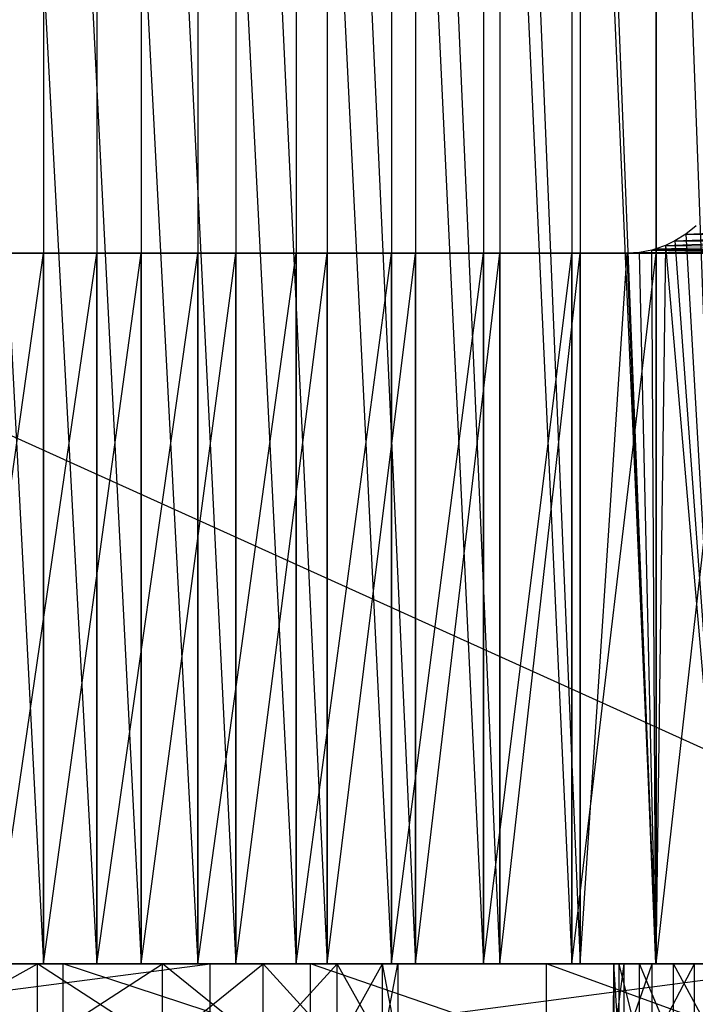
# Model space of a CAD drawing. Extents: x -125 to 125, y -143 to 0.
# Tile 357 of 406: x 7 to 14, y -19 to -10. Entities that reach past the tile are written whole.
import ezdxf

# ---------------------------------------------------------------- set-up
doc = ezdxf.new("R2010")
doc.units = 0
doc.header["$LTSCALE"] = 25.4
doc.layers.get('0').update_dxf_attribs({"linetype": 'CONTINUOUS'})

# ---------------------------------------------------------------- blocks, each defined once
blk = doc.blocks.new('NL2500027000_STL_3')
at = {"color": 0}
for p, q in [((6.5218, 0, 17.3123), (7.5084, -19, 16.9078)), ((6.5218, 0, 17.3123), (7.5084, -19, 16.9078)), ((7.0128, 0, 18.7302), (8.0339, -19, 18.3155)), ((7.0128, 0, 18.7302), (8.0339, -19, 18.3155)), ((7.5084, 0, 16.9078), (7.5084, -19, 16.9078)), ((7.5084, 0, 16.9078), (7.5084, -19, 16.9078)), ((7.5084, 0, 16.9078), (8.47, -19, 16.4472)), ((7.5084, 0, 16.9078), (8.47, -19, 16.4472)), ((8.0339, 0, 18.3155), (9.0307, -19, 17.8451)), ((8.0339, 0, 18.3155), (9.0307, -19, 17.8451)), ((8.0339, 0, 18.3155), (8.0339, -19, 18.3155)), ((8.0339, 0, 18.3155), (8.0339, -19, 18.3155)), ((8.47, 0, 16.4472), (8.47, -19, 16.4472)), ((8.47, 0, 16.4472), (8.47, -19, 16.4472)), ((8.47, 0, 16.4472), (9.4035, -19, 15.9319)), ((8.47, 0, 16.4472), (9.4035, -19, 15.9319)), ((9.0307, 0, 17.8451), (10, -19, 17.3205)), ((9.0307, 0, 17.8451), (10, -19, 17.3205)), ((9.0307, 0, 17.8451), (9.0307, -19, 17.8451)), ((9.0307, 0, 17.8451), (9.0307, -19, 17.8451)), ((9.4035, 0, 15.9319), (9.4035, -19, 15.9319)), ((9.4035, 0, 15.9319), (9.4035, -19, 15.9319)), ((9.4035, 0, 15.9319), (10.3057, -19, 15.3636)), ((9.4035, 0, 15.9319), (10.3057, -19, 15.3636)), ((10, 0, 17.3205), (10.939, -19, 16.7433)), ((10, 0, 17.3205), (10.939, -19, 16.7433)), ((10, 0, 17.3205), (10, -19, 17.3205)), ((10, 0, 17.3205), (10, -19, 17.3205)), ((10.3057, 0, 15.3636), (10.3057, -19, 15.3636)), ((10.3057, 0, 15.3636), (10.3057, -19, 15.3636)), ((10.3057, 0, 15.3636), (11.1738, -19, 14.7444)), ((10.3057, 0, 15.3636), (11.1738, -19, 14.7444)), ((10.939, 0, 16.7433), (11.8447, -19, 16.1153)), ((10.939, 0, 16.7433), (11.8447, -19, 16.1153)), ((10.939, 0, 16.7433), (10.939, -19, 16.7433)), ((10.939, 0, 16.7433), (10.939, -19, 16.7433)), ((11.1738, 0, 14.7444), (11.1738, -19, 14.7444)), ((11.1738, 0, 14.7444), (11.1738, -19, 14.7444)), ((11.1738, 0, 14.7444), (12.0046, -19, 14.0762)), ((11.1738, 0, 14.7444), (12.0046, -19, 14.0762)), ((11.8447, 0, 16.1153), (12.7145, -19, 15.4383)), ((11.8447, 0, 16.1153), (12.7145, -19, 15.4383)), ((11.8447, 0, 16.1153), (11.8447, -19, 16.1153)), ((11.8447, 0, 16.1153), (11.8447, -19, 16.1153)), ((12.0046, 0, 14.0762), (12.0046, -19, 14.0762)), ((12.0046, 0, 14.0762), (12.0046, -19, 14.0762)), ((12.0046, 0, 14.0762), (12.7957, -19, 13.3612)), ((12.0046, 0, 14.0762), (12.7957, -19, 13.3612)), ((12.7145, 0, 15.4383), (13.5456, -19, 14.7145)), ((12.7145, 0, 15.4383), (13.5456, -19, 14.7145)), ((12.7145, 0, 15.4383), (12.7145, -19, 15.4383)), ((12.7145, 0, 15.4383), (12.7145, -19, 15.4383)), ((12.7957, 0, 13.3612), (12.7957, -19, 13.3612)), ((12.7957, 0, 13.3612), (12.7957, -19, 13.3612)), ((12.7957, 0, 13.3612), (13.5442, -19, 12.6018)), ((12.7957, 0, 13.3612), (13.5442, -19, 12.6018)), ((13.5442, 0, 12.6018), (13.5442, -19, 12.6018)), ((13.5442, 0, 12.6018), (13.5442, -19, 12.6018)), ((13.5442, 0, 12.6018), (14.2477, -19, 11.8006)), ((13.5442, 0, 12.6018), (14.2477, -19, 11.8006)), ((13.5456, 0, 14.7145), (13.5456, -19, 14.7145)), ((13.5456, 0, 14.7145), (13.5456, -19, 14.7145)), ((18.7, -19, -77.2), (-18.7, -2.1, -77.2)), ((18.7, -19, -77.2), (-18.7, -2.1, -77.2)), ((13.9412, -11.7321, -12.1611), (13.8386, -11.8128, -12.2778)), ((13.9412, -11.7321, -12.1611), (13.8386, -11.8128, -12.2778)), ((13.8386, -11.8128, -12.2778), (13.7311, -11.8794, -12.3979)), ((13.8386, -11.8128, -12.2778), (13.7311, -11.8794, -12.3979)), ((13.7311, -11.8794, -12.3979), (15.0008, -11.8279, -13.2278)), ((13.7311, -11.8794, -12.3979), (15.0008, -11.8279, -13.2278)), ((13.8386, -11.8128, -12.2778), (15.0829, -11.7674, -13.1342)), ((13.8386, -11.8128, -12.2778), (15.0829, -11.7674, -13.1342)), ((13.8386, -11.8128, -12.2778), (14.2477, -19, -11.8006)), ((13.8386, -11.8128, -12.2778), (14.2477, -19, -11.8006)), ((13.8386, -11.8128, -12.2778), (15.0008, -11.8279, -13.2278)), ((13.8386, -11.8128, -12.2778), (15.0008, -11.8279, -13.2278)), ((13.6393, -11.9234, -12.4988), (13.5442, -19, -12.6018)), ((13.6393, -11.9234, -12.4988), (13.5442, -19, -12.6018)), ((13.6393, -11.9234, -12.4988), (13.5445, -11.9578, -12.6014)), ((13.6393, -11.9234, -12.4988), (13.5445, -11.9578, -12.6014)), ((13.7311, -11.8794, -12.3979), (13.6393, -11.9234, -12.4988)), ((13.6393, -11.9234, -12.4988), (14.9159, -11.8794, -13.3235)), ((13.6393, -11.9234, -12.4988), (14.9159, -11.8794, -13.3235)), ((13.7311, -11.8794, -12.3979), (13.6393, -11.9234, -12.4988)), ((13.6393, -11.9234, -12.4988), (14.2477, -19, -11.8006)), ((13.6393, -11.9234, -12.4988), (14.2477, -19, -11.8006)), ((13.6393, -11.9234, -12.4988), (14.8037, -11.932, -13.448)), ((13.6393, -11.9234, -12.4988), (14.8037, -11.932, -13.448)), ((13.7311, -11.8794, -12.3979), (14.2477, -19, -11.8006)), ((13.7311, -11.8794, -12.3979), (14.2477, -19, -11.8006)), ((13.7311, -11.8794, -12.3979), (14.9159, -11.8794, -13.3235)), ((13.7311, -11.8794, -12.3979), (14.9159, -11.8794, -13.3235)), ((6.5218, -19, -17.3123), (7.5084, -12, -16.9078)), ((7.5084, -12, -16.9078), (6.5218, -12, -17.3123)), ((6.5218, -19, -17.3123), (7.5084, -12, -16.9078)), ((8.0339, -12, -18.3155), (6.5218, -12, -17.3123)), ((7.5084, -12, -16.9078), (6.5218, -12, -17.3123)), ((8.0339, -12, -18.3155), (6.5218, -12, -17.3123)), ((7.0128, -19, -18.7302), (8.0339, -12, -18.3155)), ((7.0128, -19, -18.7302), (8.0339, -12, -18.3155)), ((7.0128, -12, -18.7302), (8.0339, -12, -18.3155)), ((7.0128, -12, -18.7302), (8.0339, -12, -18.3155)), ((7.5084, -19, -16.9078), (7.5084, -12, -16.9078)), ((7.5084, -19, -16.9078), (7.5084, -12, -16.9078)), ((7.5084, -19, -16.9078), (8.47, -12, -16.4472)), ((8.47, -12, -16.4472), (7.5084, -12, -16.9078)), ((7.5084, -19, -16.9078), (8.47, -12, -16.4472)), ((9.0307, -12, -17.8451), (7.5084, -12, -16.9078)), ((8.47, -12, -16.4472), (7.5084, -12, -16.9078)), ((9.0307, -12, -17.8451), (7.5084, -12, -16.9078)), ((8.0339, -12, -18.3155), (7.5084, -12, -16.9078)), ((8.0339, -12, -18.3155), (7.5084, -12, -16.9078)), ((8.0339, -19, -18.3155), (9.0307, -12, -17.8451)), ((8.0339, -19, -18.3155), (9.0307, -12, -17.8451)), ((8.0339, -19, -18.3155), (8.0339, -12, -18.3155)), ((8.0339, -12, -18.3155), (9.0307, -12, -17.8451)), ((8.0339, -19, -18.3155), (8.0339, -12, -18.3155)), ((8.0339, -12, -18.3155), (9.0307, -12, -17.8451)), ((8.47, -19, -16.4472), (8.47, -12, -16.4472)), ((8.47, -19, -16.4472), (8.47, -12, -16.4472)), ((8.47, -19, -16.4472), (9.4035, -12, -15.9319)), ((9.4035, -12, -15.9319), (8.47, -12, -16.4472)), ((8.47, -19, -16.4472), (9.4035, -12, -15.9319)), ((10, -12, -17.3205), (8.47, -12, -16.4472)), ((9.4035, -12, -15.9319), (8.47, -12, -16.4472)), ((10, -12, -17.3205), (8.47, -12, -16.4472)), ((9.0307, -12, -17.8451), (8.47, -12, -16.4472)), ((9.0307, -12, -17.8451), (8.47, -12, -16.4472)), ((9.0307, -19, -17.8451), (10, -12, -17.3205)), ((9.0307, -19, -17.8451), (10, -12, -17.3205)), ((9.0307, -19, -17.8451), (9.0307, -12, -17.8451)), ((9.0307, -12, -17.8451), (10, -12, -17.3205)), ((9.0307, -19, -17.8451), (9.0307, -12, -17.8451)), ((9.0307, -12, -17.8451), (10, -12, -17.3205)), ((9.4035, -19, -15.9319), (9.4035, -12, -15.9319)), ((9.4035, -19, -15.9319), (9.4035, -12, -15.9319)), ((9.4035, -19, -15.9319), (10.3057, -12, -15.3636)), ((10.3057, -12, -15.3636), (9.4035, -12, -15.9319)), ((9.4035, -19, -15.9319), (10.3057, -12, -15.3636)), ((10.939, -12, -16.7433), (9.4035, -12, -15.9319)), ((10.3057, -12, -15.3636), (9.4035, -12, -15.9319)), ((10.939, -12, -16.7433), (9.4035, -12, -15.9319)), ((10, -12, -17.3205), (9.4035, -12, -15.9319)), ((10, -12, -17.3205), (9.4035, -12, -15.9319)), ((10, -19, -17.3205), (10.939, -12, -16.7433)), ((10, -19, -17.3205), (10.939, -12, -16.7433)), ((10, -19, -17.3205), (10, -12, -17.3205)), ((10, -12, -17.3205), (10.939, -12, -16.7433)), ((10, -19, -17.3205), (10, -12, -17.3205)), ((10, -12, -17.3205), (10.939, -12, -16.7433)), ((10.3057, -19, -15.3636), (10.3057, -12, -15.3636)), ((10.3057, -19, -15.3636), (10.3057, -12, -15.3636)), ((10.3057, -19, -15.3636), (11.1738, -12, -14.7444)), ((11.1738, -12, -14.7444), (10.3057, -12, -15.3636)), ((10.3057, -19, -15.3636), (11.1738, -12, -14.7444)), ((11.8447, -12, -16.1153), (10.3057, -12, -15.3636)), ((11.1738, -12, -14.7444), (10.3057, -12, -15.3636)), ((11.8447, -12, -16.1153), (10.3057, -12, -15.3636)), ((10.939, -12, -16.7433), (10.3057, -12, -15.3636)), ((10.939, -12, -16.7433), (10.3057, -12, -15.3636)), ((10.939, -19, -16.7433), (11.8447, -12, -16.1153)), ((10.939, -19, -16.7433), (11.8447, -12, -16.1153)), ((10.939, -19, -16.7433), (10.939, -12, -16.7433)), ((10.939, -12, -16.7433), (11.8447, -12, -16.1153)), ((10.939, -19, -16.7433), (10.939, -12, -16.7433)), ((10.939, -12, -16.7433), (11.8447, -12, -16.1153)), ((11.1738, -19, -14.7444), (11.1738, -12, -14.7444)), ((11.1738, -19, -14.7444), (11.1738, -12, -14.7444)), ((11.1738, -19, -14.7444), (12.0046, -12, -14.0762)), ((12.0046, -12, -14.0762), (11.1738, -12, -14.7444)), ((11.1738, -19, -14.7444), (12.0046, -12, -14.0762)), ((12.7145, -12, -15.4383), (11.1738, -12, -14.7444)), ((12.0046, -12, -14.0762), (11.1738, -12, -14.7444)), ((12.7145, -12, -15.4383), (11.1738, -12, -14.7444)), ((11.8447, -12, -16.1153), (11.1738, -12, -14.7444)), ((11.8447, -12, -16.1153), (11.1738, -12, -14.7444)), ((11.8447, -19, -16.1153), (12.7145, -12, -15.4383)), ((11.8447, -19, -16.1153), (12.7145, -12, -15.4383)), ((11.8447, -19, -16.1153), (11.8447, -12, -16.1153)), ((11.8447, -12, -16.1153), (12.7145, -12, -15.4383)), ((11.8447, -19, -16.1153), (11.8447, -12, -16.1153)), ((11.8447, -12, -16.1153), (12.7145, -12, -15.4383)), ((12.0046, -19, -14.0762), (12.0046, -12, -14.0762)), ((12.0046, -19, -14.0762), (12.0046, -12, -14.0762)), ((12.0046, -19, -14.0762), (12.7957, -12, -13.3612)), ((12.7957, -12, -13.3612), (12.0046, -12, -14.0762)), ((12.0046, -19, -14.0762), (12.7957, -12, -13.3612)), ((13.5456, -12, -14.7145), (12.0046, -12, -14.0762)), ((12.7957, -12, -13.3612), (12.0046, -12, -14.0762)), ((13.5456, -12, -14.7145), (12.0046, -12, -14.0762)), ((12.7145, -12, -15.4383), (12.0046, -12, -14.0762)), ((12.7145, -12, -15.4383), (12.0046, -12, -14.0762)), ((12.7145, -19, -15.4383), (13.5456, -12, -14.7145)), ((12.7145, -19, -15.4383), (13.5456, -12, -14.7145)), ((12.7145, -19, -15.4383), (12.7145, -12, -15.4383)), ((12.7145, -12, -15.4383), (13.5456, -12, -14.7145)), ((12.7145, -19, -15.4383), (12.7145, -12, -15.4383)), ((12.7145, -12, -15.4383), (13.5456, -12, -14.7145)), ((12.7957, -19, -13.3612), (12.7957, -12, -13.3612)), ((12.7957, -19, -13.3612), (12.7957, -12, -13.3612)), ((12.7957, -19, -13.3612), (13.2614, -12, -12.899)), ((13.2614, -12, -12.899), (12.7957, -12, -13.3612)), ((12.7957, -19, -13.3612), (13.2614, -12, -12.899)), ((14.3357, -12, -13.9459), (12.7957, -12, -13.3612)), ((13.2614, -12, -12.899), (12.7957, -12, -13.3612)), ((14.3357, -12, -13.9459), (12.7957, -12, -13.3612)), ((13.5456, -12, -14.7145), (12.7957, -12, -13.3612)), ((13.5456, -12, -14.7145), (12.7957, -12, -13.3612)), ((13.3831, -11.9924, -12.7727), (13.2614, -12, -12.899)), ((13.3831, -11.9924, -12.7727), (13.2614, -12, -12.899)), ((13.5442, -19, -12.6018), (13.2614, -12, -12.899)), ((13.5442, -19, -12.6018), (13.2614, -12, -12.899)), ((13.2614, -12, -12.899), (14.4499, -12, -13.8275)), ((14.3357, -12, -13.9459), (13.2614, -12, -12.899)), ((14.3357, -12, -13.9459), (13.2614, -12, -12.899)), ((13.2614, -12, -12.899), (14.4499, -12, -13.8275)), ((13.5024, -11.9696, -12.6465), (13.3831, -11.9924, -12.7727)), ((13.5024, -11.9696, -12.6465), (13.3831, -11.9924, -12.7727)), ((13.3831, -11.9924, -12.7727), (14.5708, -11.9923, -13.7001)), ((13.3831, -11.9924, -12.7727), (14.5708, -11.9923, -13.7001)), ((13.5442, -19, -12.6018), (13.3831, -11.9924, -12.7727)), ((13.5442, -19, -12.6018), (13.3831, -11.9924, -12.7727)), ((13.3831, -11.9924, -12.7727), (14.4499, -12, -13.8275)), ((13.3831, -11.9924, -12.7727), (14.4499, -12, -13.8275)), ((13.5445, -11.9578, -12.6014), (13.5024, -11.9696, -12.6465)), ((13.5445, -11.9578, -12.6014), (13.5024, -11.9696, -12.6465)), ((13.5442, -19, -12.6018), (13.5024, -11.9696, -12.6465)), ((13.5442, -19, -12.6018), (13.5024, -11.9696, -12.6465)), ((13.5024, -11.9696, -12.6465), (14.5708, -11.9923, -13.7001)), ((13.5024, -11.9696, -12.6465), (14.5708, -11.9923, -13.7001)), ((13.5024, -11.9696, -12.6465), (14.6888, -11.9696, -13.5735)), ((13.5024, -11.9696, -12.6465), (14.6888, -11.9696, -13.5735)), ((13.5445, -11.9578, -12.6014), (13.5442, -19, -12.6018)), ((13.5445, -11.9578, -12.6014), (13.5442, -19, -12.6018)), ((13.5445, -11.9578, -12.6014), (14.8037, -11.932, -13.448)), ((13.5445, -11.9578, -12.6014), (14.8037, -11.932, -13.448)), ((13.5445, -11.9578, -12.6014), (14.6888, -11.9696, -13.5735)), ((13.5445, -11.9578, -12.6014), (14.6888, -11.9696, -13.5735)), ((13.5456, -19, -14.7145), (14.3357, -12, -13.9459)), ((13.5456, -19, -14.7145), (14.3357, -12, -13.9459)), ((13.5456, -19, -14.7145), (13.5456, -12, -14.7145)), ((13.5456, -12, -14.7145), (14.3357, -12, -13.9459)), ((13.5456, -19, -14.7145), (13.5456, -12, -14.7145)), ((13.5456, -12, -14.7145), (14.3357, -12, -13.9459)), ((7.4501, -19, -8.093), (-50.4263, -19, -114.3774)), ((-50.4263, -19, -114.3774), (13.9226, -19, -2.1624)), ((-50.4263, -19, -114.3774), (13.9226, -19, -2.1624)), ((7.4501, -19, -8.093), (-50.4263, -19, -114.3774)), ((-44.7808, -19, -116.7034), (13.9226, -19, -2.1624)), ((-44.7808, -19, -116.7034), (13.9226, -19, -2.1624)), ((-39.0285, -19, -118.7509), (13.9226, -19, -2.1624)), ((-39.0285, -19, -118.7509), (13.9226, -19, -2.1624)), ((-33.183, -19, -120.5151), (13.9226, -19, -2.1624)), ((-33.183, -19, -120.5151), (13.9226, -19, -2.1624)), ((-27.2584, -19, -121.9917), (13.9226, -19, -2.1624)), ((-27.2584, -19, -121.9917), (13.9226, -19, -2.1624)), ((-21.2687, -19, -123.1773), (13.9226, -19, -2.1624)), ((-21.2687, -19, -123.1773), (13.9226, -19, -2.1624)), ((-18.7, -19, -78.2), (18.7, -19, -78.2)), ((18.7, -19, -78.2), (-18.7, -19, -77.2)), ((18.7, -19, -78.2), (-18.7, -19, -77.2)), ((18.7, -19, -77.2), (-18.7, -19, -77.2)), ((-18.7, -19, -78.2), (18.7, -19, -78.2)), ((18.7, -19, -77.2), (-18.7, -19, -77.2)), ((14.4319, -19, -2.3515), (-15.2283, -19, -124.0689)), ((-15.2283, -19, -124.0689), (13.9226, -19, -2.1624)), ((-15.2283, -19, -124.0689), (13.9226, -19, -2.1624)), ((14.4319, -19, -2.3515), (-15.2283, -19, -124.0689)), ((-9.1515, -19, -124.6645), (14.4319, -19, -2.3515)), ((-9.1515, -19, -124.6645), (14.4319, -19, -2.3515)), ((-3.0529, -19, -124.9627), (14.4319, -19, -2.3515)), ((-3.0529, -19, -124.9627), (14.4319, -19, -2.3515)), ((3.0529, -19.8, -124.9627), (9.1515, -19, -124.6645)), ((3.0529, -19.8, -124.9627), (9.1515, -19, -124.6645)), ((3.0529, -19, -124.9627), (9.1515, -19, -124.6645)), ((14.4319, -19, -2.3515), (3.0529, -19, -124.9627)), ((3.0529, -19, -124.9627), (9.1515, -19, -124.6645)), ((14.4319, -19, -2.3515), (3.0529, -19, -124.9627)), ((7.7033, -19, 23.7836), (5.1826, -19, 24.4569)), ((5.1826, -19, 24.4569), (7.4501, -19, 8.093)), ((5.1826, -19, 24.4569), (7.4501, -19, 8.093)), ((5.1826, -19, 24.4569), (13.7157, -19, 2.0636)), ((5.1826, -19, 24.4569), (13.7157, -19, 2.0636)), ((5.1826, -19, 24.4569), (14.1483, -19, 2.3154)), ((5.1826, -19, 24.4569), (14.1483, -19, 2.3154)), ((7.7033, -19, 23.7836), (5.1826, -19, 24.4569)), ((6.0164, -19, -9.2088), (7.4501, -19, -8.093)), ((7.4501, -19, 8.093), (6.0164, -19, 9.2088)), ((7.4501, -19, 8.093), (6.0164, -19, 9.2088)), ((6.0164, -19.8, -9.2088), (7.4501, -19, -8.093)), ((6.0164, -19, -9.2088), (7.4501, -19, -8.093)), ((6.0164, -19.8, -9.2088), (7.4501, -19, -8.093)), ((8.0339, -19, 18.3155), (6.5218, -19, 17.3123)), ((6.5218, -19, 17.3123), (7.5084, -19, 16.9078)), ((8.0339, -19, 18.3155), (6.5218, -19, 17.3123)), ((7.5084, -19, -16.9078), (6.5218, -19, -17.3123)), ((7.5084, -19, -16.9078), (6.5218, -19, -17.3123)), ((6.5218, -19, 17.3123), (7.5084, -19, 16.9078)), ((8.0339, -19, 18.3155), (7.0128, -19, 18.7302)), ((7.0128, -19, -18.7302), (7.5084, -19, -16.9078)), ((7.0128, -19, -18.7302), (7.5084, -19, -16.9078)), ((7.0128, -19, -18.7302), (8.0339, -19, -18.3155)), ((7.0128, -19, -18.7302), (8.0339, -19, -18.3155)), ((8.0339, -19, 18.3155), (7.0128, -19, 18.7302)), ((7.4501, -19, -8.093), (13.9226, -19, -2.1624)), ((7.4501, -19, -8.093), (13.9226, -19, -2.1624)), ((7.4501, -19, -8.093), (13.5057, -19, -1.814)), ((7.4501, -19, -8.093), (13.5057, -19, -1.814)), ((7.4501, -19, -8.093), (8.6805, -19, -6.7563)), ((8.6805, -19, 6.7563), (7.4501, -19, 8.093)), ((7.4501, -19, 8.093), (13.7157, -19, 2.0636)), ((7.4501, -19, 8.093), (13.7157, -19, 2.0636)), ((8.6805, -19.8, 6.7563), (7.4501, -19, 8.093)), ((8.6805, -19, 6.7563), (7.4501, -19, 8.093)), ((8.6805, -19.8, 6.7563), (7.4501, -19, 8.093)), ((7.4501, -19.8, 8.093), (7.4501, -19, 8.093)), ((7.4501, -19.8, 8.093), (7.4501, -19, 8.093)), ((7.4501, -19.8, -8.093), (7.4501, -19, -8.093)), ((7.4501, -19.8, -8.093), (7.4501, -19, -8.093)), ((7.4501, -19.8, -8.093), (8.6805, -19, -6.7563)), ((7.4501, -19, -8.093), (8.6805, -19, -6.7563)), ((7.4501, -19.8, -8.093), (8.6805, -19, -6.7563)), ((9.0307, -19, 17.8451), (7.5084, -19, 16.9078)), ((7.5084, -19, 16.9078), (8.47, -19, 16.4472)), ((9.0307, -19, 17.8451), (7.5084, -19, 16.9078)), ((8.0339, -19, 18.3155), (7.5084, -19, 16.9078)), ((8.0339, -19, 18.3155), (7.5084, -19, 16.9078)), ((8.0339, -19, -18.3155), (7.5084, -19, -16.9078)), ((8.0339, -19, -18.3155), (7.5084, -19, -16.9078)), ((8.47, -19, -16.4472), (7.5084, -19, -16.9078)), ((8.47, -19, -16.4472), (7.5084, -19, -16.9078)), ((7.5084, -19, 16.9078), (8.47, -19, 16.4472)), ((7.7033, -19.8, 23.7836), (7.7033, -19, 23.7836)), ((7.7033, -19.8, 23.7836), (7.7033, -19, 23.7836)), ((10.1401, -19.8, 22.8512), (7.7033, -19, 23.7836)), ((10.1401, -19.8, 22.8512), (7.7033, -19, 23.7836)), ((10.1401, -19, 22.8512), (7.7033, -19, 23.7836)), ((7.7033, -19, 23.7836), (14.1483, -19, 2.3154)), ((7.7033, -19, 23.7836), (14.1483, -19, 2.3154)), ((10.1401, -19, 22.8512), (7.7033, -19, 23.7836)), ((9.0307, -19, 17.8451), (8.0339, -19, 18.3155)), ((8.0339, -19, -18.3155), (8.47, -19, -16.4472)), ((8.0339, -19, -18.3155), (8.47, -19, -16.4472)), ((8.0339, -19, -18.3155), (9.0307, -19, -17.8451)), ((8.0339, -19, -18.3155), (9.0307, -19, -17.8451)), ((9.0307, -19, 17.8451), (8.0339, -19, 18.3155)), ((10, -19, 17.3205), (8.47, -19, 16.4472)), ((8.47, -19, 16.4472), (9.4035, -19, 15.9319)), ((10, -19, 17.3205), (8.47, -19, 16.4472)), ((9.0307, -19, 17.8451), (8.47, -19, 16.4472)), ((9.0307, -19, 17.8451), (8.47, -19, 16.4472)), ((9.0307, -19, -17.8451), (8.47, -19, -16.4472)), ((9.0307, -19, -17.8451), (8.47, -19, -16.4472)), ((9.4035, -19, -15.9319), (8.47, -19, -16.4472)), ((9.4035, -19, -15.9319), (8.47, -19, -16.4472)), ((8.47, -19, 16.4472), (9.4035, -19, 15.9319)), ((8.6805, -19, -6.7563), (13.5057, -19, -1.814)), ((13.1248, -19, -0.8131), (8.6805, -19, -6.7563)), ((8.6805, -19, -6.7563), (9.6742, -19, -5.2354)), ((13.1248, -19, -0.8131), (8.6805, -19, -6.7563)), ((13.2292, -19, -1.3463), (8.6805, -19, -6.7563)), ((13.2292, -19, -1.3463), (8.6805, -19, -6.7563)), ((8.6805, -19, -6.7563), (13.5057, -19, -1.814)), ((13.7157, -19, 2.0636), (8.6805, -19, 6.7563)), ((9.6742, -19, 5.2354), (8.6805, -19, 6.7563)), ((13.7157, -19, 2.0636), (8.6805, -19, 6.7563)), ((9.6742, -19.8, 5.2354), (8.6805, -19, 6.7563)), ((9.6742, -19, 5.2354), (8.6805, -19, 6.7563)), ((9.6742, -19.8, 5.2354), (8.6805, -19, 6.7563)), ((8.6805, -19.8, 6.7563), (8.6805, -19, 6.7563)), ((8.6805, -19.8, 6.7563), (8.6805, -19, 6.7563)), ((8.6805, -19.8, -6.7563), (8.6805, -19, -6.7563)), ((8.6805, -19.8, -6.7563), (8.6805, -19, -6.7563)), ((8.6805, -19.8, -6.7563), (9.6742, -19, -5.2354)), ((8.6805, -19, -6.7563), (9.6742, -19, -5.2354)), ((8.6805, -19.8, -6.7563), (9.6742, -19, -5.2354)), ((10, -19, 17.3205), (9.0307, -19, 17.8451)), ((9.0307, -19, -17.8451), (9.4035, -19, -15.9319)), ((9.0307, -19, -17.8451), (9.4035, -19, -15.9319)), ((9.0307, -19, -17.8451), (10, -19, -17.3205)), ((9.0307, -19, -17.8451), (10, -19, -17.3205)), ((10, -19, 17.3205), (9.0307, -19, 17.8451)), ((9.1515, -19.8, -124.6645), (15.2283, -19, -124.0689)), ((9.1515, -19.8, -124.6645), (15.2283, -19, -124.0689)), ((9.1515, -19.8, -124.6645), (9.1515, -19, -124.6645)), ((9.1515, -19, -124.6645), (15.2283, -19, -124.0689)), ((9.1515, -19.8, -124.6645), (9.1515, -19, -124.6645)), ((9.1515, -19, -124.6645), (15.2283, -19, -124.0689)), ((9.1515, -19, -124.6645), (14.4319, -19, -2.3515)), ((9.1515, -19, -124.6645), (14.4319, -19, -2.3515)), ((10.939, -19, 16.7433), (9.4035, -19, 15.9319)), ((9.4035, -19, 15.9319), (10.3057, -19, 15.3636)), ((10.939, -19, 16.7433), (9.4035, -19, 15.9319)), ((10, -19, 17.3205), (9.4035, -19, 15.9319)), ((10, -19, 17.3205), (9.4035, -19, 15.9319)), ((10, -19, -17.3205), (9.4035, -19, -15.9319)), ((10, -19, -17.3205), (9.4035, -19, -15.9319)), ((10.3057, -19, -15.3636), (9.4035, -19, -15.9319)), ((10.3057, -19, -15.3636), (9.4035, -19, -15.9319)), ((9.4035, -19, 15.9319), (10.3057, -19, 15.3636)), ((9.6742, -19, -5.2354), (13.1248, -19, -0.8131)), ((9.6742, -19, -5.2354), (10.404, -19, -3.5717)), ((9.6742, -19, -5.2354), (13.1248, -19, -0.8131)), ((10.404, -19, 3.5717), (9.6742, -19, 5.2354)), ((9.6742, -19, 5.2354), (13.7157, -19, 2.0636)), ((9.6742, -19, 5.2354), (13.7157, -19, 2.0636)), ((10.404, -19.8, 3.5717), (9.6742, -19, 5.2354)), ((10.404, -19, 3.5717), (9.6742, -19, 5.2354)), ((10.404, -19.8, 3.5717), (9.6742, -19, 5.2354)), ((9.6742, -19.8, 5.2354), (9.6742, -19, 5.2354)), ((9.6742, -19.8, 5.2354), (9.6742, -19, 5.2354)), ((9.6742, -19.8, -5.2354), (9.6742, -19, -5.2354)), ((9.6742, -19.8, -5.2354), (9.6742, -19, -5.2354)), ((9.6742, -19.8, -5.2354), (10.404, -19, -3.5717)), ((9.6742, -19, -5.2354), (10.404, -19, -3.5717)), ((9.6742, -19.8, -5.2354), (10.404, -19, -3.5717)), ((10.939, -19, 16.7433), (10, -19, 17.3205)), ((10, -19, -17.3205), (10.3057, -19, -15.3636)), ((10, -19, -17.3205), (10.3057, -19, -15.3636)), ((10, -19, -17.3205), (10.939, -19, -16.7433)), ((10, -19, -17.3205), (10.939, -19, -16.7433)), ((10.939, -19, 16.7433), (10, -19, 17.3205)), ((10.1401, -19.8, 22.8512), (10.1401, -19, 22.8512)), ((10.1401, -19.8, 22.8512), (10.1401, -19, 22.8512)), ((12.4664, -19.8, 21.67), (10.1401, -19, 22.8512)), ((12.4664, -19.8, 21.67), (10.1401, -19, 22.8512)), ((12.4664, -19, 21.67), (10.1401, -19, 22.8512)), ((14.1483, -19, 2.3154), (10.1401, -19, 22.8512)), ((10.1401, -19, 22.8512), (14.6376, -19, 2.4212)), ((10.1401, -19, 22.8512), (14.6376, -19, 2.4212)), ((12.4664, -19, 21.67), (10.1401, -19, 22.8512)), ((14.1483, -19, 2.3154), (10.1401, -19, 22.8512)), ((11.8447, -19, 16.1153), (10.3057, -19, 15.3636)), ((10.3057, -19, 15.3636), (11.1738, -19, 14.7444)), ((11.8447, -19, 16.1153), (10.3057, -19, 15.3636)), ((10.939, -19, 16.7433), (10.3057, -19, 15.3636)), ((10.939, -19, 16.7433), (10.3057, -19, 15.3636)), ((10.939, -19, -16.7433), (10.3057, -19, -15.3636)), ((10.939, -19, -16.7433), (10.3057, -19, -15.3636)), ((11.1738, -19, -14.7444), (10.3057, -19, -15.3636)), ((11.1738, -19, -14.7444), (10.3057, -19, -15.3636)), ((10.3057, -19, 15.3636), (11.1738, -19, 14.7444)), ((10.404, -19, -3.5717), (13.1248, -19, -0.8131)), ((10.404, -19, -3.5717), (13.1248, -19, -0.8131)), ((10.404, -19, -3.5717), (10.85, -19, -1.8105)), ((10.85, -19, 1.8105), (10.404, -19, 3.5717)), ((10.404, -19, 3.5717), (13.382, -19, 1.6904)), ((10.404, -19, 3.5717), (13.382, -19, 1.6904)), ((10.404, -19, 3.5717), (13.7157, -19, 2.0636)), ((10.404, -19, 3.5717), (13.7157, -19, 2.0636)), ((10.85, -19.8, 1.8105), (10.404, -19, 3.5717)), ((10.85, -19, 1.8105), (10.404, -19, 3.5717)), ((10.85, -19.8, 1.8105), (10.404, -19, 3.5717)), ((10.404, -19.8, 3.5717), (10.404, -19, 3.5717)), ((10.404, -19.8, 3.5717), (10.404, -19, 3.5717)), ((10.404, -19.8, -3.5717), (10.404, -19, -3.5717)), ((10.404, -19.8, -3.5717), (10.404, -19, -3.5717)), ((10.404, -19.8, -3.5717), (10.85, -19, -1.8105)), ((10.404, -19, -3.5717), (10.85, -19, -1.8105)), ((10.404, -19.8, -3.5717), (10.85, -19, -1.8105)), ((10.85, -19, -1.8105), (13.1248, -19, -0.8131)), ((10.85, -19, -1.8105), (13.1248, -19, -0.8131)), ((10.85, -19, -1.8105), (13.1295, -19, 0.7344)), ((10.85, -19, -1.8105), (13.1295, -19, 0.7344)), ((10.85, -19, -1.8105), (11, -19)), ((11, -19), (10.85, -19, 1.8105)), ((10.85, -19, 1.8105), (13.18, -19, 1.2324)), ((10.85, -19, 1.8105), (13.18, -19, 1.2324)), ((10.85, -19, 1.8105), (13.382, -19, 1.6904)), ((10.85, -19, 1.8105), (13.382, -19, 1.6904)), ((11, -19.8), (10.85, -19, 1.8105)), ((11, -19), (10.85, -19, 1.8105)), ((11, -19.8), (10.85, -19, 1.8105)), ((10.85, -19.8, 1.8105), (10.85, -19, 1.8105)), ((10.85, -19.8, 1.8105), (10.85, -19, 1.8105)), ((10.85, -19.8, -1.8105), (10.85, -19, -1.8105)), ((10.85, -19.8, -1.8105), (10.85, -19, -1.8105)), ((10.85, -19.8, -1.8105), (11, -19)), ((10.85, -19, -1.8105), (11, -19)), ((10.85, -19.8, -1.8105), (11, -19)), ((11.8447, -19, 16.1153), (10.939, -19, 16.7433)), ((10.939, -19, -16.7433), (11.1738, -19, -14.7444)), ((10.939, -19, -16.7433), (11.1738, -19, -14.7444)), ((10.939, -19, -16.7433), (11.8447, -19, -16.1153)), ((10.939, -19, -16.7433), (11.8447, -19, -16.1153)), ((11.8447, -19, 16.1153), (10.939, -19, 16.7433)), ((11, -19), (13.1295, -19, 0.7344)), ((11, -19), (13.1295, -19, 0.7344)), ((11, -19), (13.18, -19, 1.2324)), ((11, -19), (13.18, -19, 1.2324)), ((11, -19), (11, -19.8)), ((11, -19), (11, -19.8)), ((12.7145, -19, 15.4383), (11.1738, -19, 14.7444)), ((11.1738, -19, 14.7444), (12.0046, -19, 14.0762)), ((12.7145, -19, 15.4383), (11.1738, -19, 14.7444)), ((11.8447, -19, 16.1153), (11.1738, -19, 14.7444)), ((11.8447, -19, 16.1153), (11.1738, -19, 14.7444)), ((11.8447, -19, -16.1153), (11.1738, -19, -14.7444)), ((11.8447, -19, -16.1153), (11.1738, -19, -14.7444)), ((12.0046, -19, -14.0762), (11.1738, -19, -14.7444)), ((12.0046, -19, -14.0762), (11.1738, -19, -14.7444)), ((11.1738, -19, 14.7444), (12.0046, -19, 14.0762)), ((12.7145, -19, 15.4383), (11.8447, -19, 16.1153)), ((11.8447, -19, -16.1153), (12.0046, -19, -14.0762)), ((11.8447, -19, -16.1153), (12.0046, -19, -14.0762)), ((11.8447, -19, -16.1153), (12.7145, -19, -15.4383)), ((11.8447, -19, -16.1153), (12.7145, -19, -15.4383)), ((12.7145, -19, 15.4383), (11.8447, -19, 16.1153)), ((13.5456, -19, 14.7145), (12.0046, -19, 14.0762)), ((12.0046, -19, 14.0762), (12.7957, -19, 13.3612)), ((13.5456, -19, 14.7145), (12.0046, -19, 14.0762)), ((12.7145, -19, 15.4383), (12.0046, -19, 14.0762)), ((12.7145, -19, 15.4383), (12.0046, -19, 14.0762)), ((12.7145, -19, -15.4383), (12.0046, -19, -14.0762)), ((12.7145, -19, -15.4383), (12.0046, -19, -14.0762)), ((12.7957, -19, -13.3612), (12.0046, -19, -14.0762)), ((12.7957, -19, -13.3612), (12.0046, -19, -14.0762)), ((12.0046, -19, 14.0762), (12.7957, -19, 13.3612)), ((12.4664, -19.8, 21.67), (12.4664, -19, 21.67)), ((12.4664, -19.8, 21.67), (12.4664, -19, 21.67)), ((14.657, -19.8, 20.2527), (12.4664, -19, 21.67)), ((14.657, -19.8, 20.2527), (12.4664, -19, 21.67)), ((14.657, -19, 20.2527), (12.4664, -19, 21.67)), ((12.4664, -19, 21.67), (14.6376, -19, 2.4212)), ((12.4664, -19, 21.67), (14.6376, -19, 2.4212)), ((14.657, -19, 20.2527), (12.4664, -19, 21.67)), ((13.5456, -19, 14.7145), (12.7145, -19, 15.4383)), ((12.7145, -19, -15.4383), (12.7957, -19, -13.3612)), ((12.7145, -19, -15.4383), (12.7957, -19, -13.3612)), ((12.7145, -19, -15.4383), (13.5456, -19, -14.7145)), ((12.7145, -19, -15.4383), (13.5456, -19, -14.7145)), ((13.5456, -19, 14.7145), (12.7145, -19, 15.4383)), ((14.3357, -19, 13.9459), (12.7957, -19, 13.3612)), ((12.7957, -19, 13.3612), (13.5442, -19, 12.6018)), ((14.3357, -19, 13.9459), (12.7957, -19, 13.3612)), ((13.5456, -19, 14.7145), (12.7957, -19, 13.3612)), ((13.5456, -19, 14.7145), (12.7957, -19, 13.3612)), ((13.5456, -19, -14.7145), (12.7957, -19, -13.3612)), ((13.5456, -19, -14.7145), (12.7957, -19, -13.3612)), ((13.5442, -19, -12.6018), (12.7957, -19, -13.3612)), ((13.5442, -19, -12.6018), (12.7957, -19, -13.3612)), ((12.7957, -19, 13.3612), (13.5442, -19, 12.6018)), ((13.1248, -19, -0.8131), (13.2292, -19, -1.3463)), ((13.1295, -19, 0.7344), (13.1248, -19, -0.8131)), ((13.1248, -19, -0.8131), (13.1248, -19.8, -0.8131)), ((13.1248, -19.8, -0.8131), (13.2292, -19, -1.3463)), ((13.1248, -19, -0.8131), (13.2292, -19, -1.3463)), ((13.1248, -19.8, -0.8131), (13.2292, -19, -1.3463)), ((13.1248, -19.8, -0.8131), (13.1295, -19, 0.7344)), ((13.1248, -19.8, -0.8131), (13.1295, -19, 0.7344)), ((13.1248, -19, -0.8131), (13.1248, -19.8, -0.8131)), ((13.1295, -19, 0.7344), (13.1248, -19, -0.8131)), ((13.18, -19, 1.2324), (13.1295, -19, 0.7344)), ((13.1295, -19, 0.7344), (13.1295, -19.8, 0.7344)), ((13.18, -19.8, 1.2324), (13.1295, -19, 0.7344)), ((13.18, -19, 1.2324), (13.1295, -19, 0.7344)), ((13.18, -19.8, 1.2324), (13.1295, -19, 0.7344)), ((13.1295, -19, 0.7344), (13.1295, -19.8, 0.7344)), ((13.382, -19, 1.6904), (13.18, -19, 1.2324)), ((13.382, -19.8, 1.6904), (13.18, -19, 1.2324)), ((13.382, -19, 1.6904), (13.18, -19, 1.2324)), ((13.382, -19.8, 1.6904), (13.18, -19, 1.2324)), ((13.18, -19.8, 1.2324), (13.18, -19, 1.2324)), ((13.18, -19.8, 1.2324), (13.18, -19, 1.2324)), ((13.2292, -19, -1.3463), (13.5057, -19, -1.814)), ((13.2292, -19.8, -1.3463), (13.2292, -19, -1.3463)), ((13.2292, -19.8, -1.3463), (13.2292, -19, -1.3463)), ((13.2292, -19.8, -1.3463), (13.5057, -19, -1.814)), ((13.2292, -19, -1.3463), (13.5057, -19, -1.814)), ((13.2292, -19.8, -1.3463), (13.5057, -19, -1.814)), ((13.7157, -19, 2.0636), (13.382, -19, 1.6904)), ((13.7157, -19.8, 2.0636), (13.382, -19, 1.6904)), ((13.7157, -19, 2.0636), (13.382, -19, 1.6904)), ((13.7157, -19.8, 2.0636), (13.382, -19, 1.6904)), ((13.382, -19.8, 1.6904), (13.382, -19, 1.6904)), ((13.382, -19.8, 1.6904), (13.382, -19, 1.6904)), ((13.5057, -19, -1.814), (13.9226, -19, -2.1624)), ((13.5057, -19.8, -1.814), (13.5057, -19, -1.814)), ((13.5057, -19.8, -1.814), (13.5057, -19, -1.814)), ((13.5057, -19.8, -1.814), (13.9226, -19, -2.1624)), ((13.5057, -19, -1.814), (13.9226, -19, -2.1624)), ((13.5057, -19.8, -1.814), (13.9226, -19, -2.1624)), ((15.0821, -19, 13.135), (13.5442, -19, 12.6018)), ((13.5442, -19, 12.6018), (14.2477, -19, 11.8006)), ((15.0821, -19, 13.135), (13.5442, -19, 12.6018)), ((14.3357, -19, 13.9459), (13.5442, -19, 12.6018)), ((14.3357, -19, 13.9459), (13.5442, -19, 12.6018)), ((13.5456, -19, -14.7145), (13.5442, -19, -12.6018)), ((13.5456, -19, -14.7145), (13.5442, -19, -12.6018)), ((14.3357, -19, -13.9459), (13.5442, -19, -12.6018)), ((14.3357, -19, -13.9459), (13.5442, -19, -12.6018)), ((14.2477, -19, -11.8006), (13.5442, -19, -12.6018)), ((14.2477, -19, -11.8006), (13.5442, -19, -12.6018)), ((13.5442, -19, 12.6018), (14.2477, -19, 11.8006)), ((14.3357, -19, 13.9459), (13.5456, -19, 14.7145)), ((13.5456, -19, -14.7145), (14.3357, -19, -13.9459)), ((13.5456, -19, -14.7145), (14.3357, -19, -13.9459)), ((14.3357, -19, 13.9459), (13.5456, -19, 14.7145)), ((14.1483, -19, 2.3154), (13.7157, -19, 2.0636)), ((14.1483, -19.8, 2.3154), (13.7157, -19, 2.0636)), ((14.1483, -19, 2.3154), (13.7157, -19, 2.0636)), ((14.1483, -19.8, 2.3154), (13.7157, -19, 2.0636)), ((13.7157, -19.8, 2.0636), (13.7157, -19, 2.0636)), ((13.7157, -19.8, 2.0636), (13.7157, -19, 2.0636)), ((13.9226, -19, -2.1624), (14.4319, -19, -2.3515)), ((13.9226, -19.8, -2.1624), (13.9226, -19, -2.1624)), ((13.9226, -19.8, -2.1624), (13.9226, -19, -2.1624)), ((13.9226, -19, -2.1624), (14.4319, -19, -2.3515))]:
    blk.add_line(p, q, dxfattribs=at)

msp = doc.modelspace()

# ---------------------------------------------------------------- block references
at = {"color": 253}
msp.add_blockref('NL2500027000_STL_3', (0, 0), dxfattribs=at)

doc.saveas('drawing.dxf')
